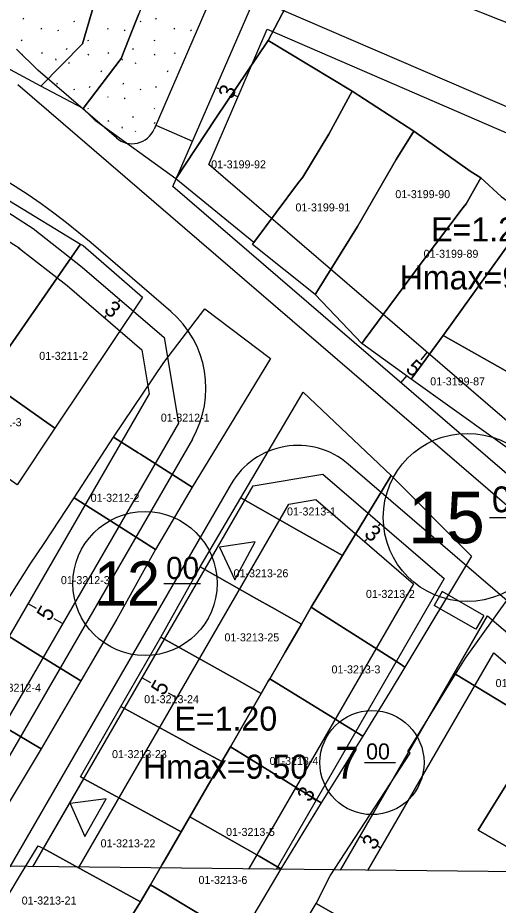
# Model space of a CAD drawing. Extents: x 419396 to 421519, y 4453567 to 4456767.
# Drawn here: x 420924.3 to 420984.3, y 4454304 to 4454414.9 of the extents above; entities that cross this region are included whole.
import ezdxf

# ---------------------------------------------------------------- set-up
doc = ezdxf.new("R2010")
doc.units = 0
for name, color, linetype in [('0_KADASTRO', 7, 'Continuous'), ('Level 16', 7, 'Continuous'), ('Level 20', 7, 'Continuous'), ('Level 28', 7, 'Continuous'), ('Level 29', 7, 'Continuous'), ('Level 30', 7, 'Continuous'), ('Level 41', 7, 'Continuous'), ('Level 53', 7, 'Continuous'), ('Level 58', 7, 'Continuous'), ('Level 62', 7, 'Continuous'), ('Y_Lejant', 7, 'Continuous')]:
    doc.layers.add(name, color=color, linetype=linetype)

msp = doc.modelspace()

# ---------------------------------------------------------------- linework, layer by layer
at = {"layer": '0_KADASTRO'}
for points in [[(420984.66, 4454392.57), (420982.11, 4454394.92), (420980.78, 4454395.72), (420973.77, 4454400.74), (420966.06, 4454405.72), (420955.58, 4454412.07), (420957.71, 4454416.09), (420962.58, 4454425.32), (420966.6, 4454434.17), (420966.77, 4454434.46), (420969.67, 4454439.4), (420971.59, 4454443.76), (420974.71, 4454452.59), (420978.19, 4454462.02), (420980.83, 4454469.75), (420981.39, 4454471.73), (420984.62, 4454481.48)], [(420957.71, 4454416.09), (420955.58, 4454412.07), (420949.03, 4454402.37), (420944.02, 4454394.78), (420934, 4454402.04), (420932.47, 4454403.57), (420937.19, 4454409.81), (420938.65, 4454413.54), (420939.41, 4454415.41)], [(420992.89, 4454366.45), (420977.44, 4454375.21), (420985.79, 4454386.88)]]:
    msp.add_lwpolyline(points, dxfattribs=at)
for points in [[(420919.48, 4454410.46), (420927.96, 4454429.01), (420933.84, 4454443.01), (420940.66, 4454439.98), (420932.4, 4454411.65), (420927.17, 4454406.36)], [(420927.17, 4454406.36), (420932.4, 4454411.65), (420940.66, 4454439.98), (420944.11, 4454438.44), (420947.8, 4454436.81), (420944.6, 4454428.69), (420943.11, 4454424.61), (420940.21, 4454417.4), (420939.41, 4454415.41), (420938.65, 4454413.54), (420937.19, 4454409.81), (420932.47, 4454403.57)], [(420944.02, 4454394.78), (420949.03, 4454402.37), (420955.58, 4454412.07), (420966.06, 4454405.72), (420963.16, 4454400.37), (420959.91, 4454394.99), (420959.37, 4454394.32), (420953.77, 4454386.83)], [(420953.6, 4454386.59), (420953.77, 4454386.83), (420959.37, 4454394.32), (420959.91, 4454394.99), (420963.16, 4454400.37), (420966.06, 4454405.72), (420973.77, 4454400.74), (420971.55, 4454397.18), (420966.72, 4454388.84), (420961.51, 4454380.47), (420961.43, 4454380.34)], [(420961.43, 4454380.34), (420961.51, 4454380.47), (420966.72, 4454388.84), (420971.55, 4454397.18), (420973.77, 4454400.74), (420980.78, 4454395.72), (420982.11, 4454394.92), (420980.28, 4454391.67), (420979.92, 4454391.19), (420974.81, 4454384.4), (420967.54, 4454374.61), (420967.28, 4454374.22)], [(420967.28, 4454374.22), (420967.54, 4454374.61), (420974.81, 4454384.4), (420979.92, 4454391.19), (420980.28, 4454391.67), (420982.11, 4454394.92), (420984.66, 4454392.57), (420988, 4454390.16), (420985.79, 4454386.88), (420977.44, 4454375.21), (420973.43, 4454369.75)], [(420911.76, 4454375.72), (420923.26, 4454392.04), (420932.15, 4454386.63), (420920.36, 4454369.67)], [(420920.36, 4454369.67), (420932.15, 4454386.63), (420932.45, 4454386.45), (420939.89, 4454379.98), (420928.94, 4454363.63)], [(420936.24, 4454362.52), (420942.55, 4454371.83), (420947.64, 4454378.53), (420955.84, 4454372.35), (420951.41, 4454365.03), (420950.24, 4454363.1), (420946.06, 4454356.26), (420939.61, 4454360.37), (420939.32, 4454360.56)], [(420906.87, 4454368.79), (420911.76, 4454375.72), (420920.36, 4454369.67), (420928.94, 4454363.63), (420924.22, 4454356.56)], [(420973.43, 4454369.75), (420977.44, 4454375.21), (420992.89, 4454366.45), (420988.78, 4454358.78)], [(420952.15, 4454354.92), (420959.92, 4454368.12), (420970.94, 4454357.73), (420969.85, 4454355.93), (420964.86, 4454347.72), (420961.39, 4454349.69), (420959.41, 4454350.81)], [(420931.35, 4454354.92), (420936.24, 4454362.52), (420939.32, 4454360.56), (420939.61, 4454360.37), (420946.06, 4454356.26), (420941.51, 4454348.47), (420934.95, 4454352.64)], [(420960.94, 4454341.27), (420964.86, 4454347.72), (420969.85, 4454355.93), (420970.94, 4454357.73), (420980.98, 4454347.65), (420972.65, 4454333.8), (420971.92, 4454334.26), (420961.89, 4454340.66)], [(420920.97, 4454338.99), (420925.86, 4454346.65), (420927.58, 4454349.24), (420931.35, 4454354.92), (420934.95, 4454352.64), (420941.51, 4454348.47), (420936.65, 4454339.79), (420932.18, 4454332.07), (420926.57, 4454335.53), (420923.87, 4454337.2), (420923.23, 4454337.6)], [(420947.07, 4454346.32), (420952.15, 4454354.92), (420959.41, 4454350.81), (420961.39, 4454349.69), (420964.86, 4454347.72), (420960.94, 4454341.27), (420959.72, 4454339.15), (420956.07, 4454341.22), (420954.11, 4454342.33)], [(420942.18, 4454337.52), (420947.07, 4454346.32), (420954.11, 4454342.33), (420956.07, 4454341.22), (420959.72, 4454339.15), (420957.69, 4454335.65), (420955.77, 4454332.33), (420955.55, 4454332.04), (420954.71, 4454330.51), (420951.42, 4454332.35), (420951.02, 4454332.57)], [(420978.96, 4454332.92), (420980.21, 4454334.9), (420985.79, 4454342.68), (420994.64, 4454334.06), (420990.66, 4454327.65), (420989.83, 4454326.32), (420985.4, 4454329.01)], [(420955.77, 4454332.33), (420957.69, 4454335.65), (420959.72, 4454339.15), (420960.94, 4454341.27), (420961.89, 4454340.66), (420971.92, 4454334.26), (420972.65, 4454333.8), (420970.79, 4454330.75), (420967.39, 4454325.16), (420964.6, 4454326.88), (420964.21, 4454327.12)], [(420915.27, 4454330.63), (420920.97, 4454338.99), (420923.23, 4454337.6), (420923.87, 4454337.2), (420926.57, 4454335.53), (420932.18, 4454332.07), (420927.24, 4454323.56), (420920.1, 4454327.78), (420919.06, 4454328.39)], [(420937.18, 4454328.85), (420942.18, 4454337.52), (420951.02, 4454332.57), (420951.42, 4454332.35), (420954.71, 4454330.51), (420950.86, 4454323.84), (420949.78, 4454321.98), (420945.91, 4454324.09), (420944.51, 4454324.85)], [(420981.8, 4454313.43), (420983.68, 4454316.45), (420984.29, 4454317.44), (420989.83, 4454326.32), (420990.66, 4454327.65), (420994.64, 4454334.06), (420996.67, 4454332.23), (421003.01, 4454326.52), (420998.72, 4454321.75), (421000.18, 4454320.71), (420997.08, 4454315.44), (420994.58, 4454311.19), (420992.33, 4454307.34)], [(420950.86, 4454323.84), (420954.71, 4454330.51), (420955.55, 4454332.04), (420955.77, 4454332.33), (420964.21, 4454327.12), (420964.6, 4454326.88), (420967.39, 4454325.16), (420962.2, 4454316.83), (420959.27, 4454318.64), (420952.16, 4454323.04)], [(420961.57, 4454304.26), (420963.32, 4454307.71), (420973.3, 4454323.04), (420972.99, 4454323.23), (420978.96, 4454332.92), (420985.4, 4454329.01), (420989.83, 4454326.32), (420984.29, 4454317.44), (420983.68, 4454316.45), (420981.8, 4454313.43), (420992.33, 4454307.34), (420983.36, 4454292.08), (420972.57, 4454298.03), (420971.51, 4454298.61)], [(420909.56, 4454322.37), (420915.27, 4454330.63), (420919.06, 4454328.39), (420920.1, 4454327.78), (420927.24, 4454323.56), (420923.49, 4454317.35), (420922.01, 4454314.91), (420921.61, 4454315.15), (420916.01, 4454318.5), (420913.52, 4454320), (420911.58, 4454321.16)], [(420932.12, 4454320.08), (420937.18, 4454328.85), (420944.51, 4454324.85), (420945.91, 4454324.09), (420949.78, 4454321.98), (420947.49, 4454318.03), (420945.79, 4454315.1), (420944.7, 4454313.21), (420940.54, 4454315.48), (420932.55, 4454319.85)], [(420945.79, 4454315.1), (420947.49, 4454318.03), (420949.78, 4454321.98), (420950.86, 4454323.84), (420952.16, 4454323.04), (420959.27, 4454318.64), (420962.2, 4454316.83), (420957.14, 4454308.6), (420954.44, 4454310.15), (420947.7, 4454314)], [(420927.5, 4454311.11), (420932.55, 4454319.85), (420940.54, 4454315.48), (420944.7, 4454313.21), (420942.7, 4454309.74), (420942.34, 4454309.12), (420940.88, 4454306.6), (420939.64, 4454304.45), (420930.28, 4454309.59)], [(420940.88, 4454306.6), (420942.34, 4454309.12), (420942.7, 4454309.74), (420944.7, 4454313.21), (420945.79, 4454315.1), (420947.7, 4454314), (420954.44, 4454310.15), (420957.14, 4454308.6), (420952.03, 4454299.93), (420951.67, 4454300.14), (420949.29, 4454301.56), (420942.77, 4454305.46)], [(420921.9, 4454303.31), (420924.64, 4454307.82), (420926.86, 4454311.47), (420927.5, 4454311.11), (420930.28, 4454309.59), (420939.64, 4454304.45), (420935.53, 4454297.94), (420934.37, 4454296.12), (420930.15, 4454298.55)], [(420935.53, 4454297.94), (420939.64, 4454304.45), (420940.88, 4454306.6), (420942.77, 4454305.46), (420949.29, 4454301.56), (420951.67, 4454300.14), (420946.35, 4454291.52), (420944.06, 4454292.84)], [(420956.85, 4454296.43), (420961.57, 4454304.26), (420971.51, 4454298.61), (420967.16, 4454290.68), (420958.33, 4454295.6)]]:
    msp.add_lwpolyline(points, close=True, dxfattribs=at)
at = {"layer": 'Level 16'}
for p, q in [((420953.94, 4454349.44), (420949.49, 4454348.75)), ((420951.4, 4454344.68), (420953.94, 4454349.44)), ((420949.49, 4454348.75), (420951.4, 4454344.68)), ((420935.32, 4454317.34), (420930.86, 4454316.75)), ((420930.86, 4454316.75), (420932.67, 4454312.64)), ((420932.67, 4454312.64), (420935.32, 4454317.34))]:
    msp.add_line(p, q, dxfattribs=at)
at = {"layer": 'Level 20'}
for p, q in [((420948.14, 4454396.57), (420955.45, 4454413.47)), ((420955.45, 4454413.47), (421015.23, 4454387.6)), ((420949.04, 4454406.21), (420949.41, 4454406.05)), ((420951.79, 4454405.02), (420951.42, 4454405.18)), ((421002.67, 4454349.62), (420948.14, 4454396.57)), ((420919.56, 4454389.28), (420924.58, 4454386.06)), ((420924.35, 4454386.22), (420930.46, 4454381.44)), ((420930.46, 4454381.44), (420939.79, 4454373.41)), ((420937.08, 4454379.7), (420936.82, 4454379.4)), ((420935.12, 4454377.43), (420935.38, 4454377.73)), ((420939.79, 4454373.41), (420940.71, 4454367.94)), ((420975.4, 4454373.1), (420974.62, 4454372.19)), ((420972.14, 4454369.31), (420972.92, 4454370.22)), ((420940.71, 4454367.94), (420911.01, 4454316.55)), ((420958.15, 4454354.14), (420961.51, 4454354.71)), ((420961.51, 4454354.71), (420973.72, 4454344.2)), ((420931.91, 4454308.76), (420958.15, 4454354.14)), ((420969.57, 4454351.72), (420969.31, 4454351.42)), ((420967.62, 4454349.45), (420967.88, 4454349.75)), ((420973.72, 4454344.2), (420953.1, 4454308.54)), ((420925.57, 4454341.73), (420926.6, 4454341.13)), ((420929.89, 4454339.23), (420928.85, 4454339.83)), ((420968.03, 4454308.38), (420983.75, 4454335.56)), ((420983.75, 4454335.56), (420997.19, 4454323.99)), ((420939.84, 4454332.45), (420940.88, 4454331.85)), ((420944.17, 4454329.95), (420943.13, 4454330.55)), ((420958.95, 4454318.64), (420959.29, 4454318.44)), ((420961.54, 4454317.14), (420961.2, 4454317.34)), ((420967.04, 4454312.66), (420967.39, 4454312.46)), ((420969.64, 4454311.16), (420969.29, 4454311.36))]:
    msp.add_line(p, q, dxfattribs=at)
at = {"layer": 'Level 28'}
for p, q in [((420949.3, 4454419.4), (420941.32, 4454400.98)), ((420943.67, 4454393.82), (420953.89, 4454417.41)), ((420953.89, 4454417.41), (421018.94, 4454389.26)), ((420996.25, 4454409.96), (420977.39, 4454417.47)), ((420924.15, 4454410.99), (420926.81, 4454408.34)), ((420936.61, 4454399.89), (420926.81, 4454408.34)), ((420941.54, 4454401.48), (420946.13, 4454399.49))]:
    msp.add_line(p, q, dxfattribs=at)
msp.add_arc((420938.57, 4454402.17), 3, 229.2728, 336.5987, dxfattribs=at)
at = {"layer": 'Level 29'}
for p, q in [((420999.64, 4454345.63), (420943.67, 4454393.82)), ((420920.21, 4454392.42), (420926.2, 4454388.58)), ((420926.2, 4454388.58), (420932.36, 4454383.76)), ((420932.36, 4454383.76), (420942.56, 4454374.98)), ((420942.56, 4454374.98), (420944.38, 4454364.28)), ((420944.38, 4454364.28), (420915.41, 4454314.18)), ((420953.7, 4454356.43), (420962.4, 4454357.9)), ((420962.4, 4454357.9), (420977.56, 4454344.84)), ((420926.17, 4454308.82), (420953.7, 4454356.43)), ((420977.56, 4454344.84), (420956.55, 4454308.5)), ((420964.59, 4454308.42), (420982.96, 4454340.2)), ((420982.96, 4454340.2), (421000.98, 4454324.69))]:
    msp.add_line(p, q, dxfattribs=at)
at = {"layer": 'Level 41'}
for p, q in [((420924.97, 4454414.72), (420925.04, 4454414.88)), ((420931.28, 4454414.52), (420931.35, 4454414.41)), ((420933.27, 4454414.72), (420933.34, 4454414.88)), ((420939.57, 4454414.52), (420939.64, 4454414.41)), ((420941.56, 4454414.72), (420941.63, 4454414.88)), ((420927.19, 4454413.59), (420927.26, 4454413.48)), ((420929.29, 4454413.39), (420929.36, 4454413.29)), ((420935.49, 4454413.59), (420935.56, 4454413.48)), ((420937.59, 4454413.39), (420937.66, 4454413.29)), ((420943.78, 4454413.59), (420943.85, 4454413.48)), ((420945.88, 4454413.39), (420945.95, 4454413.29)), ((420924.74, 4454412.13), (420924.81, 4454412.03)), ((420933.03, 4454412.13), (420933.1, 4454412.03)), ((420941.32, 4454412.13), (420941.39, 4454412.03)), ((420930.39, 4454410.94), (420930.46, 4454411.1)), ((420938.68, 4454410.94), (420938.75, 4454411.1)), ((420924.84, 4454410.3), (420924.87, 4454410.37)), ((420927.26, 4454410.56), (420927.33, 4454410.45)), ((420933.09, 4454410.21), (420933.16, 4454410.37)), ((420935.55, 4454410.56), (420935.62, 4454410.45)), ((420941.38, 4454410.21), (420941.45, 4454410.37)), ((420943.85, 4454410.56), (420943.92, 4454410.45)), ((420929.02, 4454409.77), (420929.04, 4454409.61)), ((420930.65, 4454409.3), (420930.72, 4454409.19)), ((420937.31, 4454409.77), (420937.33, 4454409.61)), ((420938.94, 4454409.3), (420939.01, 4454409.19)), ((420934.7, 4454408.15), (420934.78, 4454408.31)), ((420943, 4454408.15), (420943.07, 4454408.31)), ((420929.18, 4454406.62), (420929.25, 4454406.78)), ((420937.48, 4454406.62), (420937.55, 4454406.78)), ((420931.28, 4454406.01), (420931.35, 4454405.9)), ((420933.27, 4454406.21), (420933.34, 4454406.37)), ((420939.57, 4454406.01), (420939.64, 4454405.9)), ((420941.56, 4454406.21), (420941.63, 4454406.37)), ((420935.49, 4454405.08), (420935.56, 4454404.97)), ((420937.59, 4454404.88), (420937.66, 4454404.78)), ((420933.03, 4454403.62), (420933.1, 4454403.52)), ((420941.32, 4454403.62), (420941.39, 4454403.52)), ((420938.68, 4454402.43), (420938.75, 4454402.59)), ((420935.55, 4454402.05), (420935.62, 4454401.94)), ((420937.31, 4454401.26), (420937.33, 4454401.1)), ((420941.38, 4454401.7), (420941.45, 4454401.86)), ((420938.94, 4454400.79), (420939.01, 4454400.68))]:
    msp.add_line(p, q, dxfattribs=at)
at = {"layer": 'Level 53'}
for p, q in [((420977.29, 4454343.23), (420976.29, 4454341.49)), ((420982.49, 4454340.25), (420977.29, 4454343.23)), ((420981.5, 4454338.51), (420976.29, 4454341.49)), ((420982.49, 4454340.25), (420981.5, 4454338.51))]:
    msp.add_line(p, q, dxfattribs=at)
at = {"layer": 'Level 58'}
for p, q in [((420983.19, 4454352.49), (420988.51, 4454352.49)), ((420983.19, 4454352.49), (420988.51, 4454352.49)), ((420942.54, 4454344.23), (420947.11, 4454344.23)), ((420967.6, 4454321.86), (420971.45, 4454321.86))]:
    msp.add_line(p, q, dxfattribs=at)
for centre, radius in [((420980.44, 4454352.49), 10.5), ((420940.19, 4454344.23), 9), ((420968.53, 4454321.86), 6.5)]:
    msp.add_circle(centre, radius, dxfattribs=at)
at = {"layer": 'Level 62'}
for p, q in [((420998.39, 4454342.75), (420924.3, 4454406.54)), ((420943.4, 4454378.22), (420933.45, 4454386.78)), ((420946.1, 4454362.27), (420916.54, 4454311.13)), ((421007.09, 4454323.38), (420965.55, 4454359.15)), ((420950.95, 4454356.67), (420923.3, 4454308.85))]:
    msp.add_line(p, q, dxfattribs=at)
for centre, radius, start, end in [((420878.95, 4454323.48), 83.53, 49.2728, 92.3077), ((420935.13, 4454368.62), 12.67, 329.9656, 49.2728), ((420959.28, 4454351.86), 9.62, 49.2728, 149.9656)]:
    msp.add_arc(centre, radius, start, end, dxfattribs=at)
at = {"layer": 'Y_Lejant'}
msp.add_lwpolyline([(420209.76, 4455704.6), (421518.56, 4455690.86), (421518.56, 4454302.65), (420195.09, 4454316.54)], close=True, dxfattribs=at)

# ---------------------------------------------------------------- texts
at = {"layer": '0_KADASTRO'}
for s, p in [('01-3199-92', (420948.45, 4454396.09)), ('01-3199-90', (420971.45, 4454392.37)), ('01-3199-91', (420958.98, 4454390.71)), ('01-3199-89', (420974.98, 4454384.92)), ('01-3211-2', (420926.98, 4454372.17)), ('01-3199-87', (420975.81, 4454368.98)), ('01-3211-3', (420918.68, 4454363.88)), ('01-3212-1', (420942.16, 4454364.45)), ('01-3212-2', (420933.4, 4454354.44)), ('01-3213-1', (420957.92, 4454352.73)), ('01-3213-26', (420951.25, 4454345.01)), ('01-3212-3', (420929.68, 4454344.15)), ('01-3213-2', (420967.78, 4454342.43)), ('01-3213-25', (420950.11, 4454337)), ('01-3213-3', (420963.48, 4454333)), ('01-3214-1', (420983.97, 4454331.29)), ('01-3212-4', (420921.09, 4454330.71)), ('01-3213-24', (420940.08, 4454329.28)), ('01-3213-23', (420936.07, 4454322.42)), ('01-3213-4', (420955.75, 4454321.57)), ('01-3213-5', (420950.31, 4454312.7)), ('01-3213-22', (420934.64, 4454311.27)), ('01-3213-6', (420946.87, 4454306.7)), ('01-3213-21', (420924.79, 4454304.13))]:
    msp.add_text(s, height=1, dxfattribs=at).set_placement(p)
at = {"layer": 'Level 20'}
for s, rotation, p in [('3', 66.5986, (420951.07, 4454404.61)), ('3', 319.2728, (420934.94, 4454378.24)), ('5', 319.2728, (420972.61, 4454370.88)), ('3', 319.2728, (420967.44, 4454350.26)), ('5', 59.9656, (420928.26, 4454339.4)), ('5', 59.9656, (420942.53, 4454330.12)), ('3', 59.9656, (420960.78, 4454316.81)), ('3', 59.9656, (420968.87, 4454310.83))]:
    msp.add_text(s, height=2, rotation=rotation, dxfattribs=at).set_placement(p)
at = {"layer": 'Level 30'}
for s, p in [('E=1.20', (420975.92, 4454386.96)), ('Hmax=9.50', (420971.99, 4454380.96)), ('E=1.20', (420943.87, 4454325.85)), ('Hmax=9.50', (420939.93, 4454319.85))]:
    msp.add_text(s, height=3, dxfattribs=at).set_placement(p)
at = {"layer": 'Level 58'}
for s, height, p in [('15', 6.456, (420973.02, 4454349.26)), ('00', 3.228, (420983.51, 4454353.13)), ('12', 5.534, (420933.83, 4454341.46)), ('00', 2.767, (420942.82, 4454344.79)), ('7', 4, (420963.93, 4454319.86)), ('00', 1.998, (420967.8, 4454322.26))]:
    msp.add_text(s, height=height, dxfattribs=at).set_placement(p)

doc.saveas('drawing.dxf')
